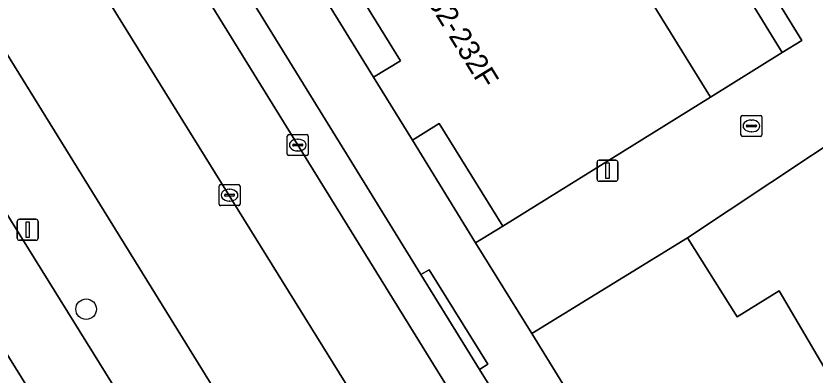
# Model space of a CAD drawing. Extents: x 160377 to 161131, y 383938 to 384853.
# Drawn here: x 160604.58 to 160642.57, y 384374.34 to 384391.43 of the extents above; entities that cross this region are included whole.
import ezdxf

# ---------------------------------------------------------------- set-up
doc = ezdxf.new("R2010")
doc.units = 0
for name, color, linetype in [('IMGEO_Boom', 7, 'Continuous'), ('IMGEO_Erf', 7, 'Continuous'), ('IMGEO_Groenvoorziening', 7, 'Continuous'), ('IMGEO_Haag', 7, 'Continuous'), ('IMGEO_Kolk', 7, 'Continuous'), ('IMGEO_Lichtmast', 7, 'Continuous'), ('IMGEO_Pand', 7, 'Continuous'), ('IMGEO_Pand_nummerreeks', 7, 'Continuous'), ('IMGEO_Parkeervlak_open', 7, 'Continuous'), ('IMGEO_Rijbaan_lokaal_gesloten', 7, 'Continuous'), ('IMGEO_Rijbaan_lokaal_open', 7, 'Continuous'), ('IMGEO_Voetpad_open', 7, 'Continuous')]:
    doc.layers.add(name, color=color, linetype=linetype)

msp = doc.modelspace()

# ---------------------------------------------------------------- linework, layer by layer
at = {"layer": 'IMGEO_Boom'}
msp.add_circle((160607.916, 384377.477), 0.489, dxfattribs=at)
at = {"layer": 'IMGEO_Erf'}
for points in [[(160618.115, 384427.004), (160614.634, 384424.849), (160622.343, 384412.334), (160629.92, 384400.031), (160637.594, 384387.572), (160641.011, 384389.692)], [(160620.015, 384393.93), (160617.144, 384398.601), (160615.87, 384397.81), (160621.581, 384388.516), (160622.857, 384389.305)], [(160623.431, 384385.527), (160626.428, 384380.641), (160627.734, 384381.424), (160625.76, 384384.607), (160624.707, 384386.316)]]:
    msp.add_lwpolyline(points, close=True, dxfattribs=at)
msp.add_lwpolyline([(160648.342, 384388.741), (160636.514, 384380.871), (160638.874, 384377.118), (160640.874, 384378.352), (160645.708, 384370.122)], dxfattribs=at)
at = {"layer": 'IMGEO_Groenvoorziening'}
msp.add_lwpolyline([(160558.242, 384455.966), (160562.533, 384449.098), (160618.594, 384358.706), (160638.069, 384327.324), (160638.839, 384326.083), (160641.221, 384327.588), (160628.974, 384349.493), (160620.816, 384362.648), (160596.919, 384401.325)], dxfattribs=at)
at = {"layer": 'IMGEO_Haag'}
msp.add_lwpolyline([(160558.242, 384455.966), (160562.533, 384449.098), (160618.594, 384358.706), (160638.069, 384327.324), (160638.839, 384326.083), (160641.221, 384327.588), (160628.974, 384349.493), (160620.816, 384362.648), (160596.919, 384401.325), (160596.827, 384401.394), (160587.99, 384417.247), (160573.64, 384440.126)], dxfattribs=at)
at = {"layer": 'IMGEO_Kolk'}
for p, q in [((160639.048, 384385.775), (160639.048, 384386.627)), ((160639.123, 384386.701), (160639.975, 384386.701)), ((160639.536, 384386.481), (160639.561, 384386.481)), ((160640.049, 384386.627), (160640.049, 384385.775)), ((160639.307, 384386.195), (160639.307, 384386.207)), ((160639.745, 384386.158), (160639.347, 384386.158)), ((160639.35, 384386.244), (160639.748, 384386.244)), ((160639.791, 384386.207), (160639.791, 384386.195)), ((160617.478, 384384.863), (160617.478, 384385.715)), ((160617.553, 384385.789), (160618.405, 384385.789)), ((160618.479, 384385.715), (160618.479, 384384.863)), ((160639.975, 384385.701), (160639.123, 384385.701)), ((160639.559, 384385.921), (160639.534, 384385.921)), ((160617.78, 384385.332), (160618.178, 384385.332)), ((160617.966, 384385.569), (160617.991, 384385.569)), ((160617.737, 384385.283), (160617.737, 384385.295)), ((160618.175, 384385.246), (160617.777, 384385.246)), ((160617.989, 384385.009), (160617.964, 384385.009)), ((160618.221, 384385.295), (160618.221, 384385.283)), ((160618.405, 384384.789), (160617.553, 384384.789)), ((160614.234, 384382.479), (160614.234, 384383.331)), ((160614.309, 384383.405), (160615.161, 384383.405)), ((160614.722, 384383.185), (160614.747, 384383.185)), ((160615.235, 384383.331), (160615.235, 384382.479)), ((160614.493, 384382.899), (160614.493, 384382.911)), ((160614.931, 384382.862), (160614.533, 384382.862)), ((160614.536, 384382.948), (160614.934, 384382.948)), ((160614.977, 384382.911), (160614.977, 384382.899)), ((160615.161, 384382.405), (160614.309, 384382.405)), ((160614.745, 384382.625), (160614.72, 384382.625))]:
    msp.add_line(p, q, dxfattribs=at)
for points in [[(160639.048, 384385.775), (160639.048, 384386.627)], [(160639.123, 384386.701), (160639.975, 384386.701)], [(160640.049, 384386.627), (160640.049, 384385.775)], [(160617.478, 384384.863), (160617.478, 384385.715)], [(160617.553, 384385.789), (160618.405, 384385.789)], [(160618.479, 384385.715), (160618.479, 384384.863)], [(160639.975, 384385.701), (160639.123, 384385.701)], [(160618.405, 384384.789), (160617.553, 384384.789)], [(160614.234, 384382.479), (160614.234, 384383.331)], [(160614.309, 384383.405), (160615.161, 384383.405)], [(160615.235, 384383.331), (160615.235, 384382.479)], [(160615.161, 384382.405), (160614.309, 384382.405)]]:
    msp.add_lwpolyline(points, dxfattribs=at)
for centre, radius, start, end in [((160639.125, 384386.625), 0.0765, 91.552, 178.448), ((160639.125, 384386.625), 0.0765, 91.552, 178.448), ((160639.973, 384386.625), 0.0765, 1.552, 88.448), ((160639.973, 384386.625), 0.0765, 1.552, 88.448), ((160639.347, 384386.204), 0.0403, 85.8775, 175.7526), ((160639.344, 384386.194), 0.0366, 178.938, 274.7102), ((160639.748, 384386.201), 0.043, 264.8664, 352.4533), ((160639.752, 384386.206), 0.0386, 1.7309, 96.639), ((160617.555, 384385.713), 0.0765, 91.552, 178.448), ((160617.555, 384385.713), 0.0765, 91.552, 178.448), ((160618.403, 384385.713), 0.0765, 1.552, 88.448), ((160618.403, 384385.713), 0.0765, 1.552, 88.448), ((160639.125, 384385.777), 0.0765, 181.552, 268.448), ((160639.125, 384385.777), 0.0765, 181.552, 268.448), ((160639.973, 384385.777), 0.0765, 271.552, 358.448), ((160639.973, 384385.777), 0.0765, 271.552, 358.448), ((160617.777, 384385.292), 0.0403, 85.8775, 175.7526), ((160618.182, 384385.294), 0.0386, 1.7309, 96.639), ((160617.774, 384385.282), 0.0366, 178.938, 274.7102), ((160618.178, 384385.289), 0.043, 264.8664, 352.4533), ((160617.555, 384384.865), 0.0765, 181.552, 268.448), ((160617.555, 384384.865), 0.0765, 181.552, 268.448), ((160618.403, 384384.865), 0.0765, 271.552, 358.448), ((160618.403, 384384.865), 0.0765, 271.552, 358.448), ((160614.311, 384383.329), 0.0765, 91.552, 178.448), ((160614.311, 384383.329), 0.0765, 91.552, 178.448), ((160615.159, 384383.329), 0.0765, 1.552, 88.448), ((160615.159, 384383.329), 0.0765, 1.552, 88.448), ((160614.533, 384382.908), 0.0403, 85.8775, 175.7526), ((160614.53, 384382.898), 0.0366, 178.938, 274.7102), ((160614.934, 384382.905), 0.043, 264.8664, 352.4533), ((160614.938, 384382.91), 0.0386, 1.7309, 96.639), ((160614.311, 384382.481), 0.0765, 181.552, 268.448), ((160614.311, 384382.481), 0.0765, 181.552, 268.448), ((160615.159, 384382.481), 0.0765, 271.552, 358.448), ((160615.159, 384382.481), 0.0765, 271.552, 358.448)]:
    msp.add_arc(centre, radius, start, end, dxfattribs=at)
for centre, major_axis, ratio, start_param, end_param in [((160639.535, 384386.201), (-0.387, 0.002), 0.722429, 4.712389, 7.853982), ((160639.56, 384386.201), (-0.39, 0.002), 0.717154, 1.570796, 4.712389), ((160617.965, 384385.289), (-0.387, 0.002), 0.722429, 4.712389, 7.853982), ((160617.99, 384385.289), (-0.39, 0.002), 0.717154, 1.570796, 4.712389), ((160614.721, 384382.905), (-0.387, 0.002), 0.722429, 4.712389, 7.853982), ((160614.746, 384382.905), (-0.39, 0.002), 0.717154, 1.570796, 4.712389)]:
    msp.add_ellipse(centre, major_axis=major_axis, ratio=ratio, start_param=start_param, end_param=end_param, dxfattribs=at)
at = {"layer": 'IMGEO_Lichtmast'}
for p, q in [((160632.306, 384384.566), (160633.096, 384384.566)), ((160633.096, 384384.566), (160632.306, 384384.566)), ((160632.206, 384383.666), (160632.206, 384384.466)), ((160632.206, 384384.466), (160632.206, 384383.666)), ((160633.196, 384384.466), (160633.196, 384383.666)), ((160633.196, 384383.666), (160633.196, 384384.466)), ((160633.096, 384383.566), (160632.306, 384383.566)), ((160632.306, 384383.566), (160633.096, 384383.566)), ((160604.64, 384380.857), (160604.64, 384381.657)), ((160604.64, 384381.657), (160604.64, 384380.857)), ((160604.74, 384381.757), (160605.53, 384381.757)), ((160605.53, 384381.757), (160604.74, 384381.757)), ((160605.63, 384381.657), (160605.63, 384380.857)), ((160605.63, 384380.857), (160605.63, 384381.657)), ((160605.53, 384380.757), (160604.74, 384380.757)), ((160604.74, 384380.757), (160605.53, 384380.757))]:
    msp.add_line(p, q, dxfattribs=at)
for points in [[(160632.626, 384384.441), (160632.776, 384384.441), (160632.776, 384383.691), (160632.626, 384383.691), (160632.626, 384384.441)], [(160605.06, 384381.632), (160605.21, 384381.632), (160605.21, 384380.882), (160605.06, 384380.882), (160605.06, 384381.632)]]:
    msp.add_lwpolyline(points, dxfattribs=at)
for centre, start, end in [((160632.306, 384384.466), 90, 180), ((160632.306, 384384.466), 90, 180), ((160633.096, 384384.466), 0, 90), ((160633.096, 384384.466), 360, 90), ((160632.306, 384383.666), 180, 270), ((160632.306, 384383.666), 180, 270), ((160633.096, 384383.666), 270, 0), ((160633.096, 384383.666), 270, 0), ((160604.74, 384381.657), 90, 180), ((160604.74, 384381.657), 90, 180), ((160605.53, 384381.657), 0, 90), ((160605.53, 384381.657), 360, 90), ((160604.74, 384380.857), 180, 270), ((160604.74, 384380.857), 180, 270), ((160605.53, 384380.857), 270, 0), ((160605.53, 384380.857), 270, 0)]:
    msp.add_arc(centre, 0.1, start, end, dxfattribs=at)
at = {"layer": 'IMGEO_Pand'}
for points in [[(160629.92, 384400.031), (160620.015, 384393.93), (160622.857, 384389.305), (160621.581, 384388.516), (160623.431, 384385.527), (160624.707, 384386.316), (160625.76, 384384.607), (160627.734, 384381.424), (160637.594, 384387.572)], [(160640.874, 384378.352), (160638.874, 384377.118), (160636.514, 384380.871), (160629.108, 384376.319), (160634.786, 384367.095), (160636.256, 384367.993), (160637.465, 384366.015), (160636.009, 384365.125), (160638.642, 384360.849), (160647.827, 384366.514), (160645.708, 384370.122)]]:
    msp.add_lwpolyline(points, close=True, dxfattribs=at)
at = {"layer": 'IMGEO_Parkeervlak_open'}
for points in [[(160604.906, 384406.482), (160628.948, 384367.536), (160639.777, 384349.891)], [(160639.872, 384353.122), (160630.486, 384368.367), (160628.611, 384371.407), (160626.626, 384374.614), (160623.83, 384379.131), (160620.428, 384384.671), (160607.83, 384405.124)], [(160636.696, 384346.986), (160636.3, 384347.93), (160625.537, 384365.419), (160601.021, 384404.979)], [(160596.919, 384401.325), (160620.816, 384362.648), (160628.974, 384349.493)]]:
    msp.add_lwpolyline(points, dxfattribs=at)
at = {"layer": 'IMGEO_Rijbaan_lokaal_gesloten'}
msp.add_lwpolyline([(160562.533, 384449.098), (160558.242, 384455.966), (160552.03, 384466.009), (160548.855, 384464.222), (160574.505, 384423.164), (160582.508, 384410.224), (160590.004, 384398.14), (160635.054, 384325.513), (160638.069, 384327.324), (160618.594, 384358.706)], close=True, dxfattribs=at)
msp.add_lwpolyline([(160633.021, 384324.291), (160635.054, 384325.513), (160590.004, 384398.14), (160582.508, 384410.224), (160574.505, 384423.164), (160548.855, 384464.222)], dxfattribs=at)
at = {"layer": 'IMGEO_Rijbaan_lokaal_open'}
msp.add_lwpolyline([(160627.993, 384421.826), (160623.179, 384429.653), (160622.962, 384430.005), (160618.989, 384427.545), (160641.95, 384390.271), (160641.011, 384389.692), (160637.594, 384387.572), (160627.734, 384381.424), (160626.428, 384380.641), (160629.108, 384376.319), (160636.514, 384380.871), (160648.342, 384388.741), (160647.515, 384390.085), (160646.617, 384391.545), (160642.764, 384397.81), (160641.557, 384399.772), (160641.242, 384400.285)], close=True, dxfattribs=at)
for points in [[(160642.51, 384344.924), (160641.583, 384346.737), (160640.29, 384349.049), (160639.777, 384349.891), (160628.948, 384367.536), (160604.906, 384406.482), (160601.306, 384411.286)], [(160598.242, 384408.65), (160599.861, 384406.44), (160601.021, 384404.979), (160625.537, 384365.419), (160636.3, 384347.93), (160636.696, 384346.986), (160636.776, 384346.837), (160636.829, 384346.74), (160636.922, 384346.426), (160637.34, 384345.044), (160638.213, 384342.157), (160639.501, 384337.897), (160639.988, 384336.436), (160640.616, 384334.859)]]:
    msp.add_lwpolyline(points, dxfattribs=at)
at = {"layer": 'IMGEO_Voetpad_open'}
for points in [[(160618.115, 384427.004), (160641.011, 384389.692), (160641.95, 384390.271), (160618.989, 384427.545)], [(160623.83, 384379.131), (160626.626, 384374.614), (160627.008, 384374.858), (160624.229, 384379.353)]]:
    msp.add_lwpolyline(points, close=True, dxfattribs=at)
for points in [[(160643.229, 384343.109), (160643.626, 384341.648), (160644.688, 384341.937), (160645.022, 384340.708), (160649.594, 384343.146), (160648.252, 384345.283), (160642.55, 384354.521), (160643.989, 384355.452), (160642.816, 384357.374), (160641.337, 384356.471), (160638.642, 384360.849), (160636.009, 384365.125), (160637.465, 384366.015), (160636.256, 384367.993), (160634.786, 384367.095), (160629.108, 384376.319), (160626.428, 384380.641), (160623.431, 384385.527), (160621.581, 384388.516), (160615.87, 384397.81), (160614.025, 384400.782), (160608.306, 384410.067), (160605.912, 384412.437)], [(160607.83, 384405.124), (160620.428, 384384.671), (160623.83, 384379.131), (160624.229, 384379.353), (160627.008, 384374.858), (160626.626, 384374.614), (160628.611, 384371.407), (160630.486, 384368.367), (160639.872, 384353.122)]]:
    msp.add_lwpolyline(points, dxfattribs=at)

# ---------------------------------------------------------------- texts
at = {"layer": 'IMGEO_Pand_nummerreeks'}
msp.add_text('232-232F', height=1, rotation=301.6729, dxfattribs=at).set_placement((160623.722, 384392.764))

doc.saveas('drawing.dxf')
